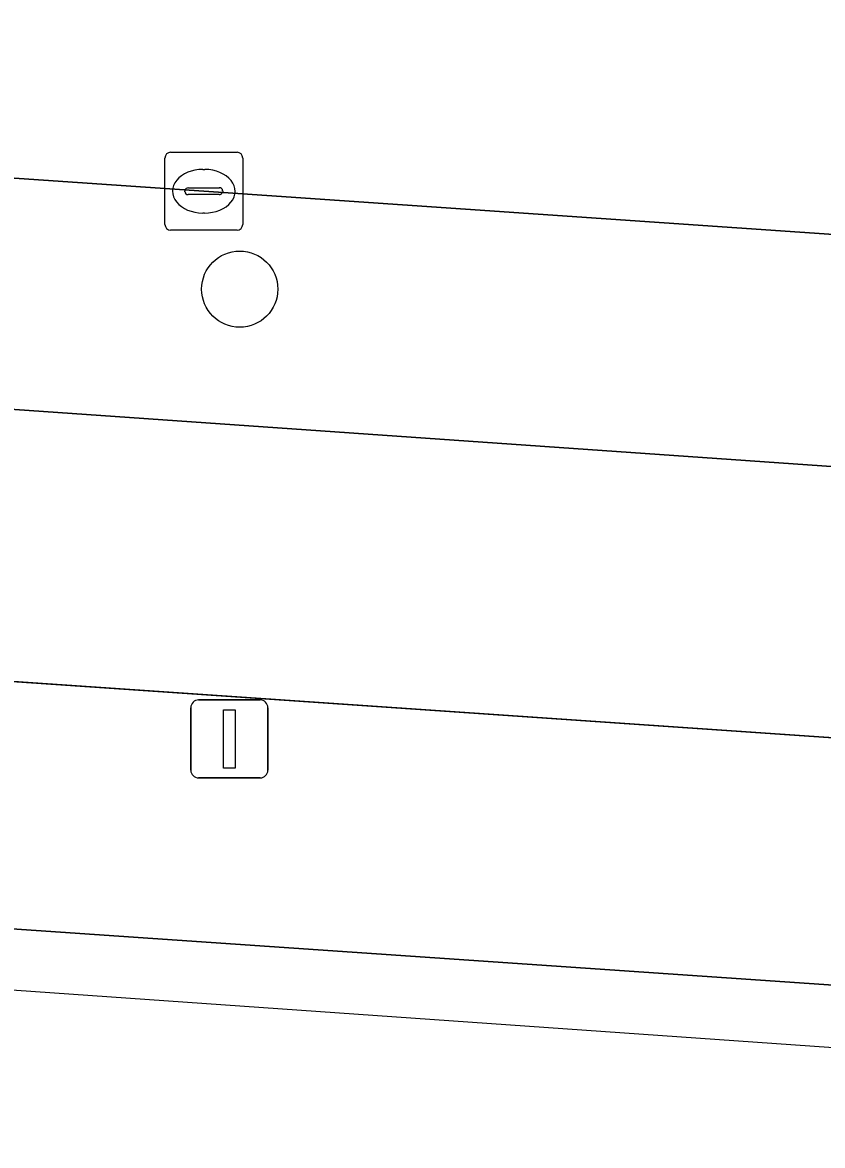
# Model space of a CAD drawing. Extents: x 155887 to 156869, y 383880 to 384678.
# Drawn here: x 156026.86 to 156037.14, y 383974.66 to 383989.08 of the extents above; entities that cross this region are included whole.
import ezdxf

# ---------------------------------------------------------------- set-up
doc = ezdxf.new("R2010")
doc.units = 0
for name, color, linetype in [('IMGEO_Berm_groen', 7, 'Continuous'), ('IMGEO_Boom', 7, 'Continuous'), ('IMGEO_Fietspad_gesloten', 7, 'Continuous'), ('IMGEO_Kolk', 7, 'Continuous'), ('IMGEO_Lichtmast', 7, 'Continuous'), ('IMGEO_Rijbaan_lokaal_gesloten', 7, 'Continuous'), ('IMGEO_Voetpad_gesloten', 7, 'Continuous')]:
    doc.layers.add(name, color=color, linetype=linetype)

msp = doc.modelspace()

# ---------------------------------------------------------------- linework, layer by layer
at = {"layer": 'IMGEO_Berm_groen'}
for points in [[(156029.192, 383986.913), (156011.779, 383988.106), (156006.524, 383988.243), (156004.522, 383988.227), (155999.999, 383988.212)], [(155999.611, 383987.678), (155999.528, 383986.004), (155999.999, 383985.983), (156008.671, 383985.373), (156055.953, 383982.074), (156060.403, 383981.801), (156061.797, 383981.702), (156061.854, 383983.436)], [(156050.409, 383985.454), (156029.192, 383986.913)]]:
    msp.add_lwpolyline(points, dxfattribs=at)
msp.add_lwpolyline([(156007.368, 383981.948), (155999.999, 383982.479), (155999.266, 383982.519), (155999.157, 383982.527), (155999.193, 383980.789), (155999.571, 383979.303), (156042.957, 383976.331), (156043.196, 383979.49)], close=True, dxfattribs=at)
at = {"layer": 'IMGEO_Boom'}
msp.add_circle((156029.653, 383985.655), 0.489, dxfattribs=at)
at = {"layer": 'IMGEO_Fietspad_gesloten'}
for points in [[(156148.261, 383975.595), (156098.01, 383979.122), (156087.076, 383979.928), (156085.081, 383980.072), (156083.065, 383980.219), (156078.09, 383980.597), (156076.652, 383980.728), (156066.636, 383981.398), (156065.69, 383981.45), (156063.777, 383981.553), (156061.797, 383981.702), (156060.403, 383981.801), (156055.953, 383982.074), (156008.671, 383985.373), (155999.999, 383985.983)], [(155999.999, 383982.479), (156007.368, 383981.948), (156043.196, 383979.49), (156063.551, 383978.032), (156063.701, 383978.021), (156080.999, 383976.786), (156083.218, 383976.676), (156117.466, 383974.235), (156135.801, 383972.878), (156146.034, 383972.135), (156156.701, 383971.197), (156159.669, 383970.806), (156163.078, 383970.357), (156166.589, 383969.895), (156190.171, 383966.75), (156208.117, 383964.255), (156238.656, 383960.244)]]:
    msp.add_lwpolyline(points, dxfattribs=at)
at = {"layer": 'IMGEO_Kolk'}
for p, q in [((156028.766, 383987.412), (156029.618, 383987.412)), ((156028.691, 383986.486), (156028.691, 383987.338)), ((156029.692, 383987.338), (156029.692, 383986.486)), ((156029.179, 383987.192), (156029.204, 383987.192)), ((156028.993, 383986.955), (156029.391, 383986.955)), ((156028.95, 383986.906), (156028.95, 383986.918)), ((156029.388, 383986.869), (156028.99, 383986.869)), ((156029.434, 383986.918), (156029.434, 383986.906)), ((156029.202, 383986.632), (156029.177, 383986.632)), ((156029.618, 383986.412), (156028.766, 383986.412))]:
    msp.add_line(p, q, dxfattribs=at)
for points in [[(156028.766, 383987.412), (156029.618, 383987.412)], [(156028.691, 383986.486), (156028.691, 383987.338)], [(156029.692, 383987.338), (156029.692, 383986.486)], [(156029.618, 383986.412), (156028.766, 383986.412)]]:
    msp.add_lwpolyline(points, dxfattribs=at)
for centre, radius, start, end in [((156028.768, 383987.336), 0.0765, 91.552, 178.448), ((156028.768, 383987.336), 0.0765, 91.552, 178.448), ((156029.616, 383987.336), 0.0765, 1.552, 88.448), ((156029.616, 383987.336), 0.0765, 1.552, 88.448), ((156028.99, 383986.915), 0.0403, 85.8775, 175.7526), ((156029.395, 383986.917), 0.0386, 1.7309, 96.639), ((156028.987, 383986.905), 0.0366, 178.938, 274.7102), ((156029.391, 383986.912), 0.043, 264.8664, 352.4533), ((156028.768, 383986.488), 0.0765, 181.552, 268.448), ((156028.768, 383986.488), 0.0765, 181.552, 268.448), ((156029.616, 383986.488), 0.0765, 271.552, 358.448), ((156029.616, 383986.488), 0.0765, 271.552, 358.448)]:
    msp.add_arc(centre, radius, start, end, dxfattribs=at)
for centre, major_axis, ratio, start_param, end_param in [((156029.178, 383986.912), (-0.387, 0.002), 0.722429, 4.712389, 7.853982), ((156029.203, 383986.912), (-0.39, 0.002), 0.717154, 1.570796, 4.712389)]:
    msp.add_ellipse(centre, major_axis=major_axis, ratio=ratio, start_param=start_param, end_param=end_param, dxfattribs=at)
at = {"layer": 'IMGEO_Lichtmast'}
for p, q in [((156029.125, 383980.381), (156029.915, 383980.381)), ((156029.915, 383980.381), (156029.125, 383980.381)), ((156029.025, 383979.481), (156029.025, 383980.281)), ((156029.025, 383980.281), (156029.025, 383979.481)), ((156030.015, 383980.281), (156030.015, 383979.481)), ((156030.015, 383979.481), (156030.015, 383980.281)), ((156029.915, 383979.381), (156029.125, 383979.381)), ((156029.125, 383979.381), (156029.915, 383979.381))]:
    msp.add_line(p, q, dxfattribs=at)
msp.add_lwpolyline([(156029.445, 383980.256), (156029.595, 383980.256), (156029.595, 383979.506), (156029.445, 383979.506), (156029.445, 383980.256)], dxfattribs=at)
for centre, start, end in [((156029.125, 383980.281), 90, 180), ((156029.125, 383980.281), 90, 180), ((156029.915, 383980.281), 0, 90), ((156029.915, 383980.281), 360, 90), ((156029.125, 383979.481), 180, 270), ((156029.125, 383979.481), 180, 270), ((156029.915, 383979.481), 270, 0), ((156029.915, 383979.481), 270, 0)]:
    msp.add_arc(centre, 0.1, start, end, dxfattribs=at)
at = {"layer": 'IMGEO_Rijbaan_lokaal_gesloten'}
msp.add_lwpolyline([(156064.53, 383987.955), (156063.705, 383988), (156061.606, 383988.145), (156060.752, 383988.204), (156000.23, 383992.483), (155999.999, 383988.212), (156004.522, 383988.227), (156006.524, 383988.243), (156011.779, 383988.106), (156029.192, 383986.913), (156050.409, 383985.454)], dxfattribs=at)
at = {"layer": 'IMGEO_Voetpad_gesloten'}
for points in [[(155905.805, 383986.859), (155903.828, 383987.069), (155903.35, 383986.46), (155890.529, 383987.655), (155889.074, 383987.763), (155888.014, 383987.841), (155887.477, 383986.422), (156159.16, 383967.374)], [(156159.16, 383967.374), (156159.669, 383970.806), (156156.701, 383971.197), (156156.432, 383968.24), (156135.574, 383969.806), (156135.801, 383972.878), (156117.466, 383974.235), (156117.176, 383971.215), (156083.249, 383973.634), (156083.038, 383973.649), (156080.732, 383973.813), (156063.36, 383975.052), (156063.551, 383978.032), (156043.196, 383979.49), (156042.957, 383976.331), (155999.571, 383979.303)]]:
    msp.add_lwpolyline(points, dxfattribs=at)

doc.saveas('drawing.dxf')
